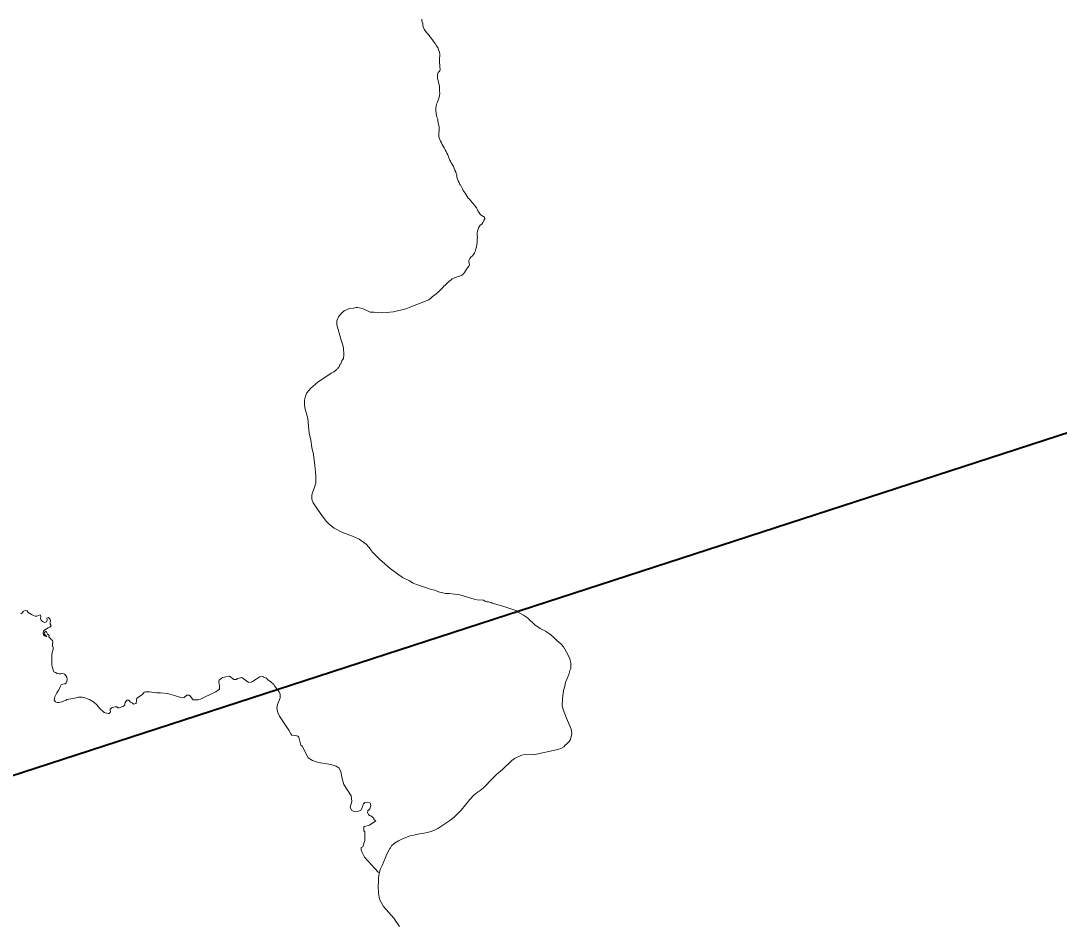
# Model space of a CAD drawing. Extents: x -1643653 to 4543381, y 1624270 to 13878484.
# Drawn here: x 593542 to 594783, y 8915641 to 8916720 of the extents above; entities that cross this region are included whole.
import ezdxf

# ---------------------------------------------------------------- set-up
doc = ezdxf.new("R2010")
doc.units = 0
doc.header["$LTSCALE"] = 200
doc.layers.add('1', color=7, linetype='Continuous', lineweight=13)
doc.layers.add('6', color=7, linetype='Continuous', lineweight=13)

msp = doc.modelspace()

# ---------------------------------------------------------------- linework, layer by layer
at = {"layer": '1', "lineweight": 25}
msp.add_spline([(814781, 9009175.5), (814787.2, 9009173.4), (814796.9, 9009173.4), (814799.4, 9009172.4), (814805.1, 9009174.5), (814805.6, 9009176.5), (814811.7, 9009179.5), (814811.7, 9009179.5), (814801.5, 9009181), (814790.7, 9009181.5), (814784.1, 9009183.1), (814777.4, 9009185.1), (814778.4, 9009175.5)], degree=3, dxfattribs=at)
at = {"layer": '6', "lineweight": 40}
msp.add_line((590967.2, 8914985.2), (596244.3, 8916699.1), dxfattribs=at)
at = {"layer": '6'}
for points in [[(594021.6, 8916722), (594021.6, 8916719.8), (594022.6, 8916716.9), (594022.8, 8916714.6), (594023.4, 8916711.8), (594024.4, 8916710), (594025.8, 8916707.9), (594027.6, 8916705.9), (594029.3, 8916703.8), (594031, 8916701.6), (594032.4, 8916699.9), (594034.3, 8916697.5), (594035.6, 8916695.5), (594037.5, 8916693.1), (594039.1, 8916690.2), (594040.5, 8916688.1), (594041.4, 8916685.6), (594042.6, 8916682.6), (594042.9, 8916680.3), (594043, 8916678.3), (594042.7, 8916675.6), (594042.7, 8916673.2), (594042.7, 8916669.9), (594042.8, 8916667.1), (594043.1, 8916664.8), (594043.2, 8916662.4), (594043, 8916660.3), (594041, 8916658.4), (594040.1, 8916655.7), (594040.1, 8916653.3), (594040.3, 8916651.2), (594040.8, 8916648.8), (594041.2, 8916646.8), (594041.9, 8916644.8), (594042.5, 8916641.9), (594042.5, 8916638.7), (594042.5, 8916636.2), (594042.8, 8916633.5), (594042.6, 8916630.4), (594041.8, 8916627.7), (594041.1, 8916625.4), (594040.1, 8916623.1), (594039.2, 8916620.5), (594038.7, 8916618.1), (594038.3, 8916615.6), (594038.1, 8916612.8), (594038.8, 8916609.5), (594039.2, 8916607.5), (594039.5, 8916605.1), (594040.4, 8916602.6), (594040.7, 8916600.4)], [(594040.7, 8916600.4), (594041, 8916598.2), (594041.3, 8916596), (594042, 8916593.7), (594042, 8916591.4), (594042, 8916589.1), (594041.9, 8916586.2), (594041.9, 8916583.9), (594041.9, 8916581.4), (594042.2, 8916580.1), (594043, 8916578.2), (594043.9, 8916576.3), (594044.8, 8916574.2), (594045.9, 8916572.2), (594047, 8916570.4), (594048.3, 8916568.3), (594049.3, 8916566), (594050.4, 8916563.9), (594051.4, 8916561.8), (594052.4, 8916560), (594053.5, 8916557.6), (594054.3, 8916555.6), (594055.1, 8916553.7), (594056, 8916551.6), (594056.9, 8916549.8), (594058.2, 8916548), (594059.2, 8916546.1), (594060, 8916543.6), (594061, 8916541.7), (594062, 8916539.6), (594062.6, 8916537.6), (594063.3, 8916535.5), (594063.5, 8916533.2), (594064.2, 8916530.9), (594065.1, 8916528.8), (594066, 8916526.9), (594066.8, 8916524.7), (594067.8, 8916523.6)], [(594080, 8916505.1), (594078.5, 8916506.9), (594076.9, 8916508.3), (594075.8, 8916510.1), (594074.6, 8916512.2), (594073.3, 8916514.1), (594072, 8916515.7), (594071, 8916517.5), (594070, 8916519.4), (594067.9, 8916523.5)], [(594080, 8916505.1), (594078.5, 8916506.9), (594076.9, 8916508.3), (594075.8, 8916510.1), (594074.6, 8916512.2), (594073.3, 8916514.1), (594072, 8916515.7), (594071, 8916517.5), (594070, 8916519.4), (594067.9, 8916523.5)], [(594036.3, 8916392.1), (594036.8, 8916392.4), (594038.8, 8916393.8), (594040.7, 8916395.6), (594042.4, 8916397.4), (594044.1, 8916399.1), (594046, 8916400.9), (594047.8, 8916402.9), (594049.3, 8916404.3), (594051.1, 8916405.9), (594052.4, 8916407.4), (594054.2, 8916408.9), (594056, 8916410.2), (594057.9, 8916411.6), (594059.7, 8916412.6), (594061.5, 8916413.4), (594063.6, 8916414), (594065.5, 8916414.7), (594067.5, 8916415.2), (594069.4, 8916416.3), (594071.1, 8916417.6), (594072.4, 8916419.4), (594073.8, 8916421.2), (594075, 8916423.1), (594076.1, 8916425), (594077.7, 8916426.7), (594078.4, 8916429), (594077.7, 8916431.5), (594077.8, 8916433.6), (594078.7, 8916436), (594080, 8916437.7), (594082, 8916439.3), (594083.4, 8916441), (594084.5, 8916442.9), (594085.5, 8916445.1), (594086.2, 8916447.7), (594086.8, 8916450), (594087.2, 8916452.6), (594087.5, 8916454.6), (594087.7, 8916456.7), (594087.8, 8916459.2), (594087.9, 8916461.3), (594087.8, 8916463.9), (594087.7, 8916466.2), (594087.9, 8916468.7), (594088.7, 8916471.3), (594089.8, 8916473.6), (594091.4, 8916475.8), (594093.1, 8916477.2), (594094.5, 8916479), (594095.5, 8916481.6), (594096.7, 8916483.3), (594096.2, 8916485.4), (594094.3, 8916486.7), (594092.4, 8916488), (594090.8, 8916489.5), (594089.7, 8916491.4), (594088.6, 8916493.1), (594087.6, 8916495), (594086.7, 8916496.8), (594085.4, 8916498.5), (594084, 8916500.2), (594082.7, 8916501.8), (594081.4, 8916503.4), (594080, 8916505.1)], [(594036.3, 8916392.1), (594036.8, 8916392.4), (594038.8, 8916393.8), (594040.7, 8916395.6), (594042.4, 8916397.4), (594044.1, 8916399.1), (594046, 8916400.9), (594047.8, 8916402.9), (594049.3, 8916404.3), (594051.1, 8916405.9), (594052.4, 8916407.4), (594054.2, 8916408.9), (594056, 8916410.2), (594057.9, 8916411.6), (594059.7, 8916412.6), (594061.5, 8916413.4), (594063.6, 8916414), (594065.5, 8916414.7), (594067.5, 8916415.2), (594069.4, 8916416.3), (594071.1, 8916417.6), (594072.4, 8916419.4), (594073.8, 8916421.2), (594075, 8916423.1), (594076.1, 8916425), (594077.7, 8916426.7), (594078.4, 8916429), (594077.7, 8916431.5), (594077.8, 8916433.6), (594078.7, 8916436), (594080, 8916437.7), (594082, 8916439.3), (594083.4, 8916441), (594084.5, 8916442.9), (594085.5, 8916445.1), (594086.2, 8916447.7), (594086.8, 8916450), (594087.2, 8916452.6), (594087.5, 8916454.6), (594087.7, 8916456.7), (594087.8, 8916459.2), (594087.9, 8916461.3), (594087.8, 8916463.9), (594087.7, 8916466.2), (594087.9, 8916468.7), (594088.7, 8916471.3), (594089.8, 8916473.6), (594091.4, 8916475.8), (594093.1, 8916477.2), (594094.5, 8916479), (594095.5, 8916481.6), (594096.7, 8916483.3), (594096.2, 8916485.4), (594094.3, 8916486.7), (594092.4, 8916488), (594090.8, 8916489.5), (594089.7, 8916491.4), (594088.6, 8916493.1), (594087.6, 8916495), (594086.7, 8916496.8), (594085.4, 8916498.5), (594084, 8916500.2), (594082.7, 8916501.8), (594081.4, 8916503.4), (594080, 8916505.1)], [(593927.7, 8916329.4), (593926.7, 8916333.6), (593925.1, 8916338.4), (593919.7, 8916356.8), (593919.7, 8916361.4), (593921.8, 8916366.2), (593925.5, 8916370.7), (593928.7, 8916373.5), (593934.9, 8916376.1), (593939.8, 8916376.6), (593943, 8916377.4), (593944.7, 8916377.4), (593950.7, 8916376.1), (593959.9, 8916371.9), (593964, 8916371.7), (593974.5, 8916371.2), (593987.7, 8916372.4), (594002.3, 8916375.7), (594015.5, 8916381.1), (594029.8, 8916386.5), (594036.3, 8916392.1)], [(593911.2, 8916118.1), (593907.6, 8916121.8), (593901, 8916130.2), (593891.6, 8916144), (593889.8, 8916148.5), (593889.8, 8916153.5), (593893.3, 8916162.8), (593894.6, 8916167.4), (593894.8, 8916176), (593894.2, 8916180.5), (593893.7, 8916188.8), (593892, 8916201.7), (593890.1, 8916210.3), (593888.8, 8916218.8), (593886.9, 8916227.4), (593885.4, 8916240.2), (593885.1, 8916244.7), (593881.6, 8916257.4), (593881.1, 8916262.1), (593881.4, 8916266.8), (593882.6, 8916271.3), (593884.2, 8916275.3), (593888.9, 8916281), (593897.3, 8916288.4), (593912.9, 8916299), (593916.1, 8916300.4), (593919.9, 8916303.2), (593920.3, 8916304.3), (593921.3, 8916304.7), (593921.4, 8916305.7), (593922.5, 8916306.5), (593923.5, 8916309.2), (593924.6, 8916310.2), (593925.9, 8916313.6), (593927.7, 8916316.4), (593928.4, 8916320.9), (593927.7, 8916329.4)], [(594194.5, 8915855.4), (594197.7, 8915858.8), (594199.2, 8915860.9), (594200.6, 8915868.1), (594200, 8915873.5), (594194.4, 8915886.7), (594190.5, 8915896.8), (594189.4, 8915901.3), (594189.5, 8915909.7), (594190.8, 8915919.8), (594192.3, 8915924.7), (594193.4, 8915929.3), (594197, 8915938.8), (594198.3, 8915943.5), (594199.4, 8915945.8), (594199.6, 8915948.3), (594199.4, 8915952.6), (594198.3, 8915957.7), (594196.1, 8915962.5), (594191, 8915972), (594187.5, 8915975.6), (594182.7, 8915979.3), (594178.4, 8915983.8), (594174.1, 8915987.3), (594169.2, 8915990.6), (594163.1, 8915993.8), (594156.6, 8915998), (594147.7, 8916006.4), (594143.1, 8916009.7), (594135.8, 8916013.7), (594135, 8916014.9), (594119.6, 8916020.2), (594110, 8916023), (594105.6, 8916024.1), (594104.2, 8916024.9), (594101.3, 8916025.5), (594099, 8916025.6), (594096.9, 8916026.4), (594095, 8916027.7), (594087.8, 8916028), (594084, 8916028.8), (594076, 8916031.4), (594066.8, 8916033.9), (594054.1, 8916035.6), (594049.6, 8916035.7), (594041.4, 8916037.7), (594036.9, 8916039.4), (594032.5, 8916040.4), (594032.5, 8916040.4), (594028.4, 8916042), (594015, 8916046.5), (594011.3, 8916048), (594006.7, 8916050.7), (593998.3, 8916054.8), (593983.7, 8916065.6), (593970.8, 8916076.7), (593962.4, 8916085.1), (593960.1, 8916088), (593958.6, 8916090.7), (593955.1, 8916094.6), (593946.7, 8916100.4), (593938.5, 8916104.1), (593925.8, 8916109), (593916.7, 8916113.8), (593911.2, 8916118.1)], [(593542, 8916011.3), (593543.8, 8916012.6), (593545.3, 8916014.4), (593547.3, 8916015.1), (593549.5, 8916014.9), (593550.7, 8916013), (593552.7, 8916011.7), (593554.9, 8916010.6), (593557.1, 8916009.5), (593559.2, 8916008.5), (593561.2, 8916008.5), (593563.2, 8916009.2), (593565.4, 8916010.1), (593566.1, 8916008.2), (593565.8, 8916005.8), (593566.5, 8916003.7), (593568.2, 8916002), (593570.4, 8916001.1), (593572.7, 8916001.8), (593573.5, 8916003.7), (593573.1, 8916006), (593575.1, 8916006.9), (593576.9, 8916005.5), (593577.4, 8916003.2), (593577, 8916001.1), (593577.3, 8915998.9), (593578.5, 8915997), (593576.6, 8915995.5), (593574.7, 8915994.6), (593572.7, 8915993.3), (593570.9, 8915992), (593569.2, 8915990.6), (593568.7, 8915988.4), (593569.3, 8915986.3), (593571.1, 8915984.6), (593573.2, 8915984.3), (593571.6, 8915985.6), (593570, 8915987.1), (593570.5, 8915989.1), (593572.5, 8915990.5), (593573.1, 8915988.6), (593574.2, 8915986.9), (593576, 8915985.8), (593575.5, 8915983.8), (593577.1, 8915982.4), (593578.3, 8915980.7), (593579.8, 8915979.3), (593580.5, 8915977.4), (593580, 8915975.4), (593580.1, 8915973.1), (593580.9, 8915971.1), (593580.8, 8915968.8), (593580, 8915966.8), (593579.7, 8915964.8), (593579.3, 8915962.8), (593579, 8915960.3), (593579.1, 8915958.1), (593579.3, 8915955.5), (593579, 8915953.3), (593579.1, 8915950.8), (593579.7, 8915948.4), (593580.3, 8915946), (593580.8, 8915944.1), (593581.7, 8915942.1), (593583.5, 8915941), (593585.5, 8915940.1), (593587.8, 8915939.4), (593588.1, 8915939.4), (593590.1, 8915939.6), (593592.3, 8915939.8), (593594.3, 8915939.2), (593595.9, 8915937.5), (593597.3, 8915935.5), (593597.4, 8915933.1), (593597.4, 8915933)], [(593852.1, 8915915.2), (593850.8, 8915918), (593845.4, 8915925.1), (593844.4, 8915926.8), (593840.9, 8915930.1), (593836.8, 8915933), (593835.6, 8915934.2), (593832.5, 8915935.4), (593831.4, 8915936.2), (593827.8, 8915935.8), (593819.2, 8915930.6), (593817.4, 8915929.8), (593814.8, 8915929.4), (593813.8, 8915929.8), (593806.2, 8915935.3), (593801.7, 8915934), (593799.7, 8915932.9), (593796.8, 8915933), (593791.5, 8915936.6), (593787, 8915936.1), (593783, 8915935.1), (593779.2, 8915931.9), (593778.7, 8915930.7), (593778.7, 8915929.9), (593779.7, 8915925.4), (593779.5, 8915921.2), (593775.3, 8915918), (593762.4, 8915912.2), (593756.8, 8915909.2), (593754, 8915908.3), (593750.4, 8915908.3), (593748.1, 8915908.6), (593747.3, 8915909.2), (593744, 8915913.6), (593743.3, 8915914), (593740.5, 8915914.1), (593737.2, 8915911.2)], [(593737.2, 8915911.2), (593740.5, 8915914.1), (593743.3, 8915914), (593744, 8915913.6), (593747.3, 8915909.2), (593748.1, 8915908.6), (593750.4, 8915908.3), (593754, 8915908.3), (593756.8, 8915909.2), (593762.4, 8915912.2), (593775.3, 8915918), (593779.5, 8915921.2), (593779.7, 8915925.4), (593778.7, 8915929.9), (593778.7, 8915930.7), (593779.2, 8915931.9), (593783, 8915935.1), (593787, 8915936.1), (593791.5, 8915936.6), (593796.8, 8915933), (593799.7, 8915932.9), (593801.7, 8915934), (593806.2, 8915935.3), (593813.8, 8915929.8), (593814.8, 8915929.4), (593817.4, 8915929.8), (593819.2, 8915930.6), (593827.8, 8915935.8), (593831.4, 8915936.2), (593832.5, 8915935.4), (593835.6, 8915934.2), (593836.8, 8915933), (593840.9, 8915930.1), (593844.4, 8915926.8), (593845.4, 8915925.1), (593850.8, 8915918), (593852.1, 8915915.2)], [(593597.4, 8915933), (593597, 8915930.9), (593596.5, 8915928.9), (593594.7, 8915927.6), (593592.2, 8915927.4), (593590.2, 8915926.3), (593589.2, 8915924.2), (593588.4, 8915922.2), (593587.5, 8915920.4), (593586.5, 8915918.7), (593585.1, 8915916.7), (593583.8, 8915914.5), (593582.7, 8915912.2), (593582.2, 8915910.1), (593582, 8915907.9), (593583.5, 8915906.1), (593585.5, 8915905.4), (593587.5, 8915905.3), (593589.7, 8915905.6), (593591.7, 8915906.2), (593594.1, 8915907.3)], [(593737.2, 8915911.2), (593734.8, 8915911), (593730.4, 8915911.9), (593726, 8915913.6), (593717.4, 8915915.9), (593709.2, 8915916.8), (593704.8, 8915916.8), (593695.9, 8915918.1), (593691.2, 8915918.2), (593689.6, 8915917.8), (593687.7, 8915915), (593680.9, 8915910.6), (593680.2, 8915907.8), (593679.9, 8915904.7), (593679.6, 8915904.3), (593676.7, 8915903.2), (593675.1, 8915905.1), (593673.4, 8915905.8), (593671.2, 8915907.9), (593668.7, 8915908.2), (593667, 8915905.2), (593666.2, 8915901.7), (593664.2, 8915900.4), (593659.8, 8915899.1), (593657.9, 8915899.1), (593657, 8915900.1), (593656.4, 8915900.3), (593654.8, 8915900.2), (593651.3, 8915899.4), (593649.1, 8915897.4), (593648.9, 8915896.2), (593649.2, 8915894), (593649.1, 8915893.5), (593647.8, 8915892.1), (593646.5, 8915892), (593641.7, 8915893.4), (593636.6, 8915898.1), (593632.8, 8915902.4), (593629.2, 8915905.8), (593624.4, 8915909), (593618.8, 8915911), (593615.3, 8915911.6), (593611.2, 8915911.6), (593606.7, 8915910.4), (593597.1, 8915908.7)], [(593597.1, 8915908.7), (593606.7, 8915910.4), (593611.2, 8915911.6), (593615.3, 8915911.6), (593618.8, 8915911), (593624.4, 8915909), (593629.2, 8915905.8), (593632.8, 8915902.4), (593636.6, 8915898.1), (593641.7, 8915893.4), (593646.5, 8915892), (593647.8, 8915892.1), (593649.1, 8915893.5), (593649.2, 8915894), (593648.9, 8915896.2), (593649.1, 8915897.4), (593651.3, 8915899.4), (593654.8, 8915900.2), (593656.4, 8915900.3), (593657, 8915900.1), (593657.9, 8915899.1), (593659.8, 8915899.1), (593664.2, 8915900.4), (593666.2, 8915901.7), (593667, 8915905.2), (593668.7, 8915908.2), (593671.2, 8915907.9), (593673.4, 8915905.8), (593675.1, 8915905.1), (593676.7, 8915903.2), (593679.6, 8915904.3), (593679.9, 8915904.7), (593680.2, 8915907.8), (593680.9, 8915910.6), (593687.7, 8915915), (593689.6, 8915917.8), (593691.2, 8915918.2), (593695.9, 8915918.1), (593704.8, 8915916.8), (593709.2, 8915916.8), (593717.4, 8915915.9), (593726, 8915913.6), (593730.4, 8915911.9), (593734.8, 8915911), (593737.2, 8915911.2)], [(593969.7, 8915701.9), (593953.1, 8915720.5), (593950.1, 8915726.1), (593949, 8915729.2), (593949, 8915731.9), (593950.8, 8915732.6), (593953.4, 8915740.3), (593953.4, 8915750.1), (593953.2, 8915750.8), (593952.1, 8915752.1), (593952.2, 8915756.9), (593952.8, 8915757.2), (593958.8, 8915758.6), (593966.3, 8915763.9), (593964, 8915765.4), (593964.1, 8915766.7), (593963.9, 8915767.1), (593960.6, 8915769.8), (593959.1, 8915770.3), (593957.7, 8915771.4), (593956.4, 8915773.8), (593956.4, 8915774.4), (593957, 8915775.9), (593959.2, 8915778.1), (593960.6, 8915781.6), (593960.6, 8915782.4), (593959.6, 8915784.8), (593959, 8915785.3), (593956, 8915786.2), (593953.3, 8915785.8), (593951.7, 8915784.3), (593950.5, 8915781), (593950.2, 8915779.2), (593948.7, 8915776.7), (593947, 8915776), (593941.8, 8915774.5), (593940.1, 8915775), (593937.5, 8915776.7), (593936, 8915780.1), (593937.6, 8915786.9), (593936.9, 8915793.7), (593928.2, 8915807.4), (593926.1, 8915814.3), (593924.8, 8915822.4), (593922.5, 8915826.9), (593919.2, 8915829.2), (593912.5, 8915831.3), (593898, 8915833.4), (593890.8, 8915835.9), (593885.7, 8915839.3), (593878.5, 8915853.1), (593877, 8915854.3), (593874.3, 8915863.8), (593873.1, 8915864.9), (593871, 8915866), (593865.9, 8915866.3), (593864.8, 8915867.8), (593862.5, 8915872.4), (593854.4, 8915884.3), (593851.4, 8915889.1), (593849.3, 8915893.5), (593848.2, 8915898.4), (593849.1, 8915903.1), (593852.2, 8915910.8), (593852.1, 8915915.2)], [(593852.1, 8915915.2), (593852.2, 8915910.8), (593849.1, 8915903.1), (593848.2, 8915898.4), (593849.3, 8915893.5), (593851.4, 8915889.1), (593854.4, 8915884.3), (593862.5, 8915872.4), (593864.8, 8915867.8), (593865.9, 8915866.3), (593871, 8915866), (593873.1, 8915864.9), (593874.3, 8915863.8), (593877, 8915854.3), (593878.5, 8915853.1), (593885.7, 8915839.3), (593890.8, 8915835.9), (593898, 8915833.4), (593912.5, 8915831.3), (593919.2, 8915829.2), (593922.5, 8915826.9), (593924.8, 8915822.4), (593926.1, 8915814.3), (593928.2, 8915807.4), (593936.9, 8915793.7), (593937.6, 8915786.9), (593936, 8915780.1), (593937.5, 8915776.7), (593940.1, 8915775), (593941.8, 8915774.5), (593947, 8915776), (593948.7, 8915776.7), (593950.2, 8915779.2), (593950.5, 8915781), (593951.7, 8915784.3), (593953.3, 8915785.8), (593956, 8915786.2), (593959, 8915785.3), (593959.6, 8915784.8), (593960.6, 8915782.4), (593960.6, 8915781.6), (593959.2, 8915778.1), (593957, 8915775.9), (593956.4, 8915774.4), (593956.4, 8915773.8), (593957.7, 8915771.4), (593959.1, 8915770.3), (593960.6, 8915769.8), (593963.9, 8915767.1), (593964.1, 8915766.7), (593964, 8915765.4), (593966.3, 8915763.9), (593958.8, 8915758.6), (593952.8, 8915757.2), (593952.2, 8915756.9), (593952.1, 8915752.1), (593953.2, 8915750.8), (593953.4, 8915750.1), (593953.4, 8915740.3), (593950.8, 8915732.6), (593949, 8915731.9), (593949, 8915729.2), (593950.1, 8915726.1), (593953.1, 8915720.5), (593969.7, 8915701.9)], [(593594.1, 8915907.3), (593596.2, 8915908.2), (593597.1, 8915908.7)], [(593983.1, 8915730.7), (593984.2, 8915731.7), (593985.3, 8915733.9), (593988.8, 8915737), (593993.6, 8915739.9), (593998.2, 8915742.2), (594007.4, 8915746), (594012.1, 8915746.9), (594016.8, 8915748.1), (594021.5, 8915748.6), (594026.2, 8915749.4), (594031, 8915750.7), (594035.7, 8915752.4), (594040.7, 8915754.8), (594055, 8915764.2), (594059.8, 8915767.7), (594068.5, 8915776.5), (594078.7, 8915789.2), (594083.8, 8915794.6), (594087.5, 8915797.6), (594091.2, 8915800.1), (594095.2, 8915803.5), (594099.2, 8915807.4), (594102.2, 8915811), (594111.2, 8915819.8), (594117.8, 8915825.3), (594129.1, 8915835.8), (594132.4, 8915838.2), (594140.8, 8915842.2), (594144.9, 8915843.3), (594149.5, 8915843.6), (594154.9, 8915842.9), (594184.2, 8915849), (594188.5, 8915850.9), (594191.2, 8915852.4), (594192.7, 8915854.2), (594194.5, 8915855.4)], [(593994.8, 8915637.7), (593988, 8915647.4), (593975.7, 8915661.6), (593970.7, 8915670.2), (593969.6, 8915677.3), (593969.3, 8915686.3), (593969.7, 8915691.4), (593969.8, 8915696.1), (593970.4, 8915700.7), (593971.5, 8915705.7), (593973.9, 8915710.4), (593979.9, 8915724.9), (593983.1, 8915730.7)]]:
    msp.add_lwpolyline(points, dxfattribs=at)

doc.saveas('drawing.dxf')
